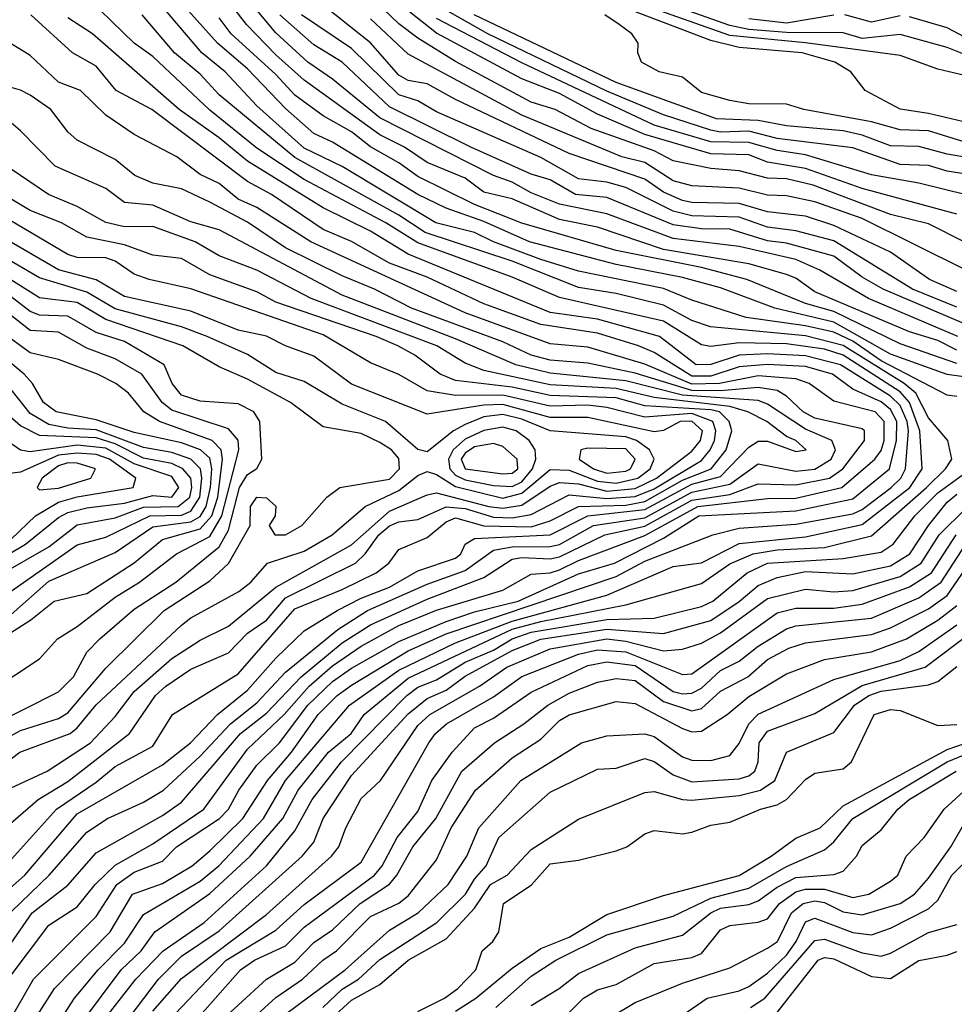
# Model space of a CAD drawing. Header units: metres. Extents: x -51132 to -49532, y -231222 to -229437.
# Tile 679 of 691: x -49859 to -49809, y -229675 to -229623. Entities that reach past the tile are written whole.
import ezdxf

# ---------------------------------------------------------------- set-up
doc = ezdxf.new("R2010")
doc.units = ezdxf.units.M
for name, color, linetype in [('CONTOUR_HALF', 8, 'Continuous'), ('CONTOUR_INDEX', 1, 'Continuous'), ('CONTOUR_INTER', 3, 'Continuous')]:
    doc.layers.add(name, color=color, linetype=linetype)

msp = doc.modelspace()

# ---------------------------------------------------------------- linework, layer by layer
at = {"layer": 'CONTOUR_HALF'}
for points, elevation in [([(-49808.58, -229641.918), (-49809.58, -229641.772), (-49812.58, -229640.696), (-49815.58, -229639.009), (-49818.693, -229638.259), (-49821.58, -229637.186), (-49823.58, -229636.644), (-49827.08, -229635.955), (-49831.673, -229634.759), (-49834.08, -229633.68), (-49836.08, -229632.98), (-49837.58, -229632.249), (-49842.08, -229629.491), (-49843.08, -229629.022), (-49844.58, -229627.7), (-49846.58, -229625.602), (-49848.16, -229624.259), (-49851.722, -229620.259)], 54.5), ([(-49808.58, -229634.814), (-49810.58, -229633.805), (-49812.58, -229633.31), (-49816.678, -229631.759), (-49818.08, -229631.429), (-49819.08, -229631.392), (-49820.58, -229631.002), (-49822.08, -229630.874), (-49824.08, -229630.468), (-49825.08, -229629.954), (-49828.414, -229628.759), (-49830.305, -229627.759), (-49831.58, -229627.363), (-49835.58, -229625.225), (-49837.58, -229623.979), (-49838.58, -229623.227), (-49841.144, -229620.759)], 58.5), ([(-49808.08, -229625.078), (-49809.58, -229624.474), (-49812.08, -229623.785), (-49814.08, -229624.006), (-49815.08, -229623.711), (-49818.08, -229623.692), (-49820.08, -229623.52), (-49821.08, -229623.31), (-49826.58, -229621.362)], 62.5), ([(-49809.08, -229640.485), (-49810.08, -229639.985), (-49811.58, -229639.511), (-49816.58, -229637.399), (-49817.58, -229636.682), (-49818.08, -229636.483), (-49820.08, -229635.914), (-49824.58, -229635.162), (-49828.08, -229633.986), (-49830.08, -229633.58), (-49832.58, -229632.487), (-49834.08, -229632.138), (-49835.08, -229631.383), (-49837.08, -229630.565), (-49838.278, -229629.759), (-49839.58, -229629.091), (-49843.58, -229626.21), (-49845.08, -229624.868), (-49846.628, -229623.259), (-49847.405, -229622.259)], 55.5), ([(-49809.08, -229637.381), (-49810.521, -229636.759), (-49812.58, -229635.306), (-49815.58, -229633.893), (-49817.08, -229633.403), (-49819.08, -229633.179), (-49820.58, -229632.726), (-49823.08, -229632.686), (-49823.58, -229632.575), (-49824.58, -229632.126), (-49825.58, -229631.443), (-49829.58, -229630.081), (-49835.58, -229627.234), (-49837.08, -229626.398), (-49838.08, -229626.234), (-49838.58, -229625.936), (-49840.08, -229624.231), (-49843.169, -229621.759)], 57.5), ([(-49855.493, -229676.259), (-49853.261, -229673.259), (-49852.211, -229672.259), (-49851.484, -229671.259), (-49848.58, -229669.225), (-49846.441, -229667.259), (-49844.716, -229665.259), (-49843.901, -229663.759), (-49842.304, -229661.759), (-49841.1, -229660.759), (-49840.413, -229659.759), (-49838.08, -229657.834), (-49832.58, -229655.254), (-49831.08, -229654.842), (-49826.58, -229653.96), (-49822.58, -229652.824), (-49821.08, -229651.787), (-49819.841, -229651.259), (-49818.58, -229651.051), (-49816.08, -229650.918), (-49813.58, -229650.307), (-49810.676, -229647.759), (-49809.671, -229646.759), (-49809.337, -229646.259), (-49809.558, -229645.259), (-49810.58, -229644.06), (-49811.244, -229642.759), (-49811.858, -229642.259), (-49815.08, -229640.234), (-49817.08, -229639.728), (-49822.099, -229639.259), (-49823.08, -229638.92), (-49824.58, -229638.104), (-49827.08, -229637.497), (-49829.08, -229637.178), (-49832.58, -229635.783), (-49837.184, -229634.259), (-49838.58, -229633.354), (-49844.08, -229630.3), (-49848.08, -229626.979), (-49849.08, -229625.883), (-49850.443, -229624.759), (-49852.159, -229622.759)], 53.5), ([(-49808.58, -229639.136), (-49812.965, -229637.259), (-49814.08, -229636.628), (-49815.58, -229635.521), (-49818.08, -229634.838), (-49819.08, -229634.707), (-49821.08, -229634.092), (-49822.58, -229634.065), (-49824.08, -229633.868), (-49827.58, -229632.408), (-49829.236, -229632.259), (-49830.58, -229631.481), (-49831.58, -229631.177), (-49834.778, -229629.759), (-49839.08, -229627.615), (-49841.58, -229625.264), (-49843.08, -229624.34), (-49844.868, -229622.759)], 56.5), ([(-49807.08, -229630.548), (-49809.58, -229630.127), (-49811.08, -229629.715), (-49812.58, -229629.674), (-49814.08, -229629.11), (-49815.08, -229628.884), (-49818.08, -229628.622), (-49819.58, -229628.35), (-49821.788, -229628.259), (-49827.08, -229626.333), (-49834.597, -229622.759)], 60.5), ([(-49807.58, -229628.685), (-49810.58, -229627.973), (-49812.08, -229627.746), (-49813.921, -229626.759), (-49814.68, -229625.759), (-49815.527, -229625.259), (-49817.255, -229624.759), (-49820.58, -229624.487), (-49822.08, -229624.102), (-49826.58, -229622.396)], 61.5), ([(-49859.238, -229673.759), (-49857.08, -229670.903), (-49855.58, -229669.931), (-49854.645, -229668.759), (-49853.58, -229667.73), (-49851.58, -229666.595), (-49848.894, -229664.759), (-49846.58, -229661.587), (-49844.641, -229659.759), (-49843.323, -229658.259), (-49842.08, -229657.19), (-49840.58, -229656.15), (-49838.58, -229655.047), (-49836.58, -229654.25), (-49833.08, -229653.187), (-49831.58, -229652.343), (-49830.58, -229652.274), (-49830.08, -229652.11), (-49829.08, -229651.614), (-49825.58, -229650.298), (-49822.769, -229648.759), (-49819.08, -229648.339), (-49817.58, -229648.312), (-49815.16, -229647.759), (-49813.404, -229646.259), (-49813.08, -229645.801), (-49812.923, -229645.259), (-49812.914, -229644.259), (-49813.402, -229643.759), (-49815.58, -229643.184), (-49816.878, -229642.259), (-49817.58, -229641.999), (-49819.58, -229641.841), (-49821.617, -229642.259), (-49823.08, -229642.295), (-49825.58, -229641.23), (-49828.58, -229640.326), (-49830.58, -229640.152), (-49835.08, -229638.517), (-49843.239, -229634.759), (-49846.08, -229632.945), (-49847.08, -229632.496), (-49848.08, -229631.667), (-49849.08, -229631.189), (-49850.321, -229630.259), (-49852.58, -229629.073), (-49854.08, -229628.054), (-49855.418, -229626.759), (-49856.58, -229626.313), (-49858.08, -229624.902), (-49860.745, -229623.259)], 51.5), ([(-49858.704, -229677.259), (-49856.792, -229674.259), (-49853.842, -229671.259), (-49852.666, -229669.259), (-49851.08, -229668.707), (-49849.516, -229667.759), (-49848.58, -229666.964), (-49846.837, -229665.259), (-49845.525, -229663.259), (-49844.26, -229661.759), (-49842.84, -229659.759), (-49841.847, -229658.759), (-49841.08, -229658.2), (-49838.08, -229656.398), (-49836.08, -229655.496), (-49827.08, -229652.465), (-49825.58, -229651.653), (-49821.971, -229650.259), (-49820.58, -229649.896), (-49817.58, -229649.697), (-49814.58, -229649.153), (-49814.08, -229648.919), (-49812.547, -229647.759), (-49812.032, -229647.259), (-49811.797, -229646.759), (-49811.631, -229644.759), (-49811.702, -229644.259), (-49812.08, -229643.424), (-49812.58, -229642.922), (-49815.233, -229641.259), (-49817.08, -229640.787), (-49819.08, -229640.677), (-49820.58, -229640.747), (-49822.08, -229641.249), (-49822.857, -229641.259), (-49824.802, -229639.759), (-49828.08, -229638.849), (-49830.58, -229638.492), (-49838.08, -229635.42), (-49840.08, -229634.196), (-49842.58, -229632.959), (-49846.58, -229630.501), (-49848.077, -229629.259), (-49850.187, -229627.759), (-49854.786, -229623.759), (-49856.08, -229622.904)], 52.5), ([(-49808.58, -229632.274), (-49811.08, -229631.651), (-49813.58, -229631.208), (-49817.08, -229630.155), (-49818.58, -229629.928), (-49820.08, -229629.499), (-49822.08, -229629.471), (-49825.08, -229628.581), (-49832.08, -229625.284), (-49836.58, -229622.952)], 59.5), ([(-49860.58, -229671.632), (-49857.07, -229668.259), (-49855.08, -229665.992), (-49853.985, -229665.259), (-49852.08, -229664.395), (-49851.03, -229663.759), (-49849.08, -229661.962), (-49847.473, -229660.259), (-49846.08, -229659.145), (-49844.58, -229657.525), (-49841.806, -229655.259), (-49840.242, -229654.259), (-49837.08, -229652.87), (-49835.08, -229652.15), (-49833.58, -229651.063), (-49832.58, -229650.889), (-49830.58, -229650.878), (-49830.08, -229650.762), (-49828.282, -229649.759), (-49825.58, -229649.358), (-49823.08, -229647.995), (-49821.08, -229647.577), (-49819.58, -229646.505), (-49817.58, -229646.882), (-49816.58, -229646.79), (-49815.716, -229646.259), (-49815.483, -229645.759), (-49815.692, -229645.259), (-49817.08, -229644.671), (-49819.08, -229643.347), (-49819.58, -229643.144), (-49823.58, -229642.861), (-49826.58, -229642.105), (-49830.58, -229641.71), (-49832.393, -229641.259), (-49835.58, -229639.892), (-49841.58, -229637.585), (-49848.08, -229634.13), (-49849.58, -229633.704), (-49851.58, -229632.82), (-49853.08, -229632.685), (-49854.08, -229631.946), (-49856.75, -229630.759), (-49858.58, -229628.88), (-49859.08, -229628.465)], 50.5), ([(-49859.377, -229667.759), (-49856.685, -229664.759), (-49854.58, -229663.342), (-49853.58, -229662.504), (-49851.58, -229661.443), (-49850.54, -229659.759), (-49847.08, -229657.615), (-49844.08, -229654.164), (-49841.58, -229653.154), (-49839.771, -229652.259), (-49839.109, -229651.759), (-49838.58, -229651.04), (-49837.08, -229650.39), (-49836.08, -229649.574), (-49835.58, -229649.361), (-49834.08, -229649.779), (-49831.58, -229649.831), (-49830.58, -229649.519), (-49829.08, -229648.765), (-49826.58, -229648.695), (-49825.58, -229648.496), (-49823.58, -229647.365), (-49822.066, -229646.759), (-49821.279, -229645.759), (-49820.972, -229644.759), (-49821.108, -229644.259), (-49821.628, -229643.759), (-49822.08, -229643.642), (-49825.58, -229643.431), (-49827.08, -229643.01), (-49830.58, -229642.89), (-49832.58, -229642.454), (-49835.58, -229642.086), (-49836.387, -229641.759), (-49837.739, -229640.759), (-49838.635, -229640.259), (-49839.77, -229639.759), (-49845.08, -229637.943), (-49846.08, -229637.41), (-49848.58, -229636.501), (-49850.08, -229635.639), (-49851.58, -229635.46), (-49853.08, -229634.925), (-49855.08, -229634.509), (-49856.422, -229633.759), (-49858.08, -229633.106), (-49859.58, -229632.201)], 49.5), ([(-49859.35, -229663.759), (-49857.171, -229662.759), (-49854.88, -229661.259), (-49853.58, -229659.87), (-49852.58, -229658.552), (-49850.58, -229656.791), (-49849.08, -229655.822), (-49847.58, -229655.095), (-49845.08, -229653.016), (-49841.08, -229650.788), (-49839.08, -229649.004), (-49837.08, -229648.141), (-49836.58, -229648.042), (-49833.824, -229648.759), (-49833.08, -229648.847), (-49832.08, -229648.683), (-49830.58, -229647.68), (-49830.08, -229647.491), (-49829.08, -229647.552), (-49827.58, -229647.946), (-49826.08, -229647.803), (-49824.96, -229647.259), (-49823.08, -229645.835), (-49822.622, -229645.259), (-49822.529, -229644.759), (-49823.08, -229644.244), (-49823.705, -229644.259), (-49824.58, -229644.731), (-49825.08, -229644.813), (-49828.58, -229644.048), (-49830.58, -229644.054), (-49833.08, -229643.367), (-49834.08, -229643.405), (-49837.08, -229643.876), (-49841.08, -229642.28), (-49843.08, -229640.805), (-49844.58, -229640.264), (-49845.58, -229639.75), (-49847.08, -229639.424), (-49849.58, -229638.429), (-49853.08, -229637.646), (-49854.58, -229636.776), (-49856.58, -229636.243), (-49859.58, -229634.486)], 48.5), ([(-49861.58, -229662.249), (-49858.58, -229660.603), (-49856.58, -229659.974), (-49856.08, -229659.676), (-49854.08, -229657.302), (-49850.986, -229654.259), (-49848.58, -229652.684), (-49847.58, -229651.776), (-49846.444, -229649.759), (-49846.429, -229648.759), (-49846.08, -229648.262), (-49845.58, -229648.297), (-49845.08, -229648.733), (-49845.114, -229649.259), (-49845.437, -229649.759), (-49845.143, -229650.259), (-49844.58, -229650.253), (-49843.711, -229649.759), (-49842.382, -229648.259), (-49841.701, -229647.759), (-49839.08, -229647.313), (-49838.552, -229646.759), (-49838.58, -229646.218), (-49838.972, -229645.759), (-49839.58, -229645.374), (-49840.58, -229644.898), (-49842.58, -229644.542), (-49844.315, -229643.259), (-49846.58, -229642.021), (-49848.08, -229641.372), (-49849.998, -229640.259), (-49854.08, -229638.867), (-49855.58, -229637.971), (-49857.58, -229637.714), (-49859.58, -229636.474)], 47.5), ([(-49861.295, -229659.259), (-49857.58, -229656.811), (-49856.637, -229655.759), (-49855.58, -229655.112), (-49853.58, -229653.552), (-49852.285, -229652.759), (-49850.339, -229651.259), (-49848.58, -229650.344), (-49847.937, -229649.259), (-49847.044, -229645.759), (-49847.08, -229645.258), (-49847.58, -229644.649), (-49850.58, -229643.666), (-49851.1, -229643.259), (-49852.164, -229641.759), (-49853.58, -229640.953), (-49855.08, -229640.377), (-49856.58, -229639.539), (-49858.08, -229639.443), (-49859.08, -229638.652)], 46.5), ([(-49859.08, -229654.474), (-49857.08, -229652.7), (-49853.58, -229651.193), (-49851.58, -229649.84), (-49849.58, -229649.568), (-49849.08, -229649.281), (-49848.773, -229648.759), (-49848.541, -229647.759), (-49848.473, -229646.759), (-49848.58, -229646.204), (-49849.07, -229645.759), (-49850.08, -229645.394), (-49852.58, -229644.847), (-49854.58, -229644.176), (-49856.691, -229643.759), (-49857.362, -229643.259), (-49857.946, -229642.259), (-49858.397, -229641.759), (-49859.58, -229640.779)], 45.5), ([(-49859.488, -229652.259), (-49857.08, -229650.89), (-49855.58, -229649.724), (-49853.58, -229649.351), (-49852.08, -229648.799), (-49850.246, -229648.759), (-49849.639, -229648.259), (-49849.527, -229647.759), (-49849.58, -229647.259), (-49850.003, -229646.759), (-49850.58, -229646.488), (-49852.08, -229646.2), (-49853.58, -229645.447), (-49854.58, -229645.128), (-49857.58, -229645.006), (-49858.58, -229644.486), (-49859.58, -229643.625)], 44.5), ([(-49834.08, -229644.732), (-49835.08, -229645.192), (-49835.7, -229645.759), (-49835.946, -229646.259), (-49835.883, -229646.759), (-49835.58, -229647.103), (-49835.08, -229647.352), (-49833.58, -229647.648), (-49832.58, -229647.705), (-49832.08, -229647.457), (-49831.52, -229646.759), (-49831.344, -229646.259), (-49831.368, -229645.759), (-49831.687, -229645.259), (-49832.384, -229644.759), (-49833.08, -229644.566), (-49834.08, -229644.732)], 47.5), ([(-49828.58, -229645.674), (-49828.95, -229645.759), (-49829.043, -229646.259), (-49828.279, -229646.759), (-49827.58, -229646.995), (-49826.58, -229646.891), (-49826.339, -229646.759), (-49826.08, -229646.259), (-49826.58, -229645.711), (-49828.58, -229645.674)], 47.5), ([(-49859.08, -229650.478), (-49857.799, -229649.259), (-49856.58, -229648.534), (-49855.58, -229648.254), (-49852.62, -229647.759), (-49852.487, -229647.259), (-49853.884, -229646.259), (-49854.58, -229646.014), (-49855.58, -229645.929), (-49856.58, -229646.037), (-49858.58, -229646.935), (-49859.58, -229647.062)], 43.5), ([(-49853.57, -229676.759), (-49851.296, -229673.759), (-49850.08, -229672.54), (-49848.08, -229671.208), (-49843.7, -229667.259), (-49843.08, -229666.507), (-49842.58, -229665.259), (-49841.08, -229662.981), (-49838.08, -229659.722), (-49837.08, -229658.922), (-49836.08, -229658.474), (-49835.08, -229657.725), (-49832.58, -229656.371), (-49831.08, -229655.769), (-49827.58, -229655.247), (-49824.58, -229655.482), (-49822.08, -229654.791), (-49820.58, -229653.791), (-49819.58, -229652.932), (-49818.58, -229652.507), (-49817.08, -229652.197), (-49814.58, -229652.323), (-49812.58, -229651.897), (-49811.559, -229651.259), (-49810.571, -229649.759), (-49809.58, -229648.531), (-49809.08, -229648.104)], 54.5), ([(-49851.08, -229676.302), (-49847.709, -229672.759), (-49845.08, -229671.173), (-49843.58, -229669.817), (-49840.58, -229667.578), (-49836.994, -229661.259), (-49836.645, -229660.759), (-49836.058, -229660.259), (-49833.58, -229658.823), (-49832.08, -229657.757), (-49829.08, -229656.568), (-49828.08, -229656.335), (-49826.58, -229656.443), (-49823.58, -229657.645), (-49823.08, -229657.606), (-49818.58, -229654.387), (-49817.58, -229654.132), (-49815.58, -229654.133), (-49814.08, -229653.932), (-49811.58, -229653.012), (-49810.418, -229652.259), (-49809.113, -229650.259)], 55.5), ([(-49848.58, -229676.517), (-49845.584, -229673.759), (-49844.08, -229672.86), (-49843.08, -229671.827), (-49842.08, -229671.148), (-49840.627, -229669.759), (-49839.08, -229668.735), (-49838.678, -229668.259), (-49837.848, -229666.759), (-49836.626, -229665.259), (-49835.245, -229662.759), (-49833.522, -229661.259), (-49831.97, -229660.259), (-49830.707, -229659.259), (-49829.58, -229658.638), (-49828.08, -229658.045), (-49827.08, -229657.847), (-49826.08, -229657.964), (-49824.58, -229659.068), (-49823.08, -229659.573), (-49822.58, -229659.439), (-49821.58, -229658.518), (-49820.118, -229657.759), (-49819.08, -229656.846), (-49817.955, -229656.259), (-49817.08, -229655.977), (-49813.58, -229655.532), (-49812.58, -229655.184), (-49810.58, -229654.173), (-49809.58, -229653.468), (-49808.069, -229651.259)], 56.5), ([(-49844.58, -229675.602), (-49841.42, -229673.259), (-49839.08, -229671.159), (-49837.561, -229670.259), (-49835.976, -229668.759), (-49834.993, -229667.259), (-49834.358, -229665.759), (-49832.135, -229663.259), (-49828.921, -229661.259), (-49827.58, -229660.885), (-49825.58, -229660.789), (-49825.08, -229660.931), (-49823.58, -229661.994), (-49823.08, -229662.18), (-49822.08, -229662.189), (-49821.08, -229661.936), (-49820.58, -229661.287), (-49820.067, -229660.259), (-49819.58, -229659.738), (-49815.58, -229657.916), (-49812.08, -229656.904), (-49811.08, -229656.428), (-49809.08, -229655.022)], 57.5), ([(-49842.58, -229676.24), (-49841.08, -229674.868), (-49839.58, -229674.043), (-49838.078, -229672.759), (-49836.08, -229671.629), (-49834.58, -229669.995), (-49833.731, -229668.759), (-49832.846, -229668.259), (-49831.58, -229666.894), (-49829.08, -229665.298), (-49825.58, -229663.884), (-49825.08, -229663.832), (-49823.58, -229664.262), (-49823.08, -229664.292), (-49820.58, -229664.05), (-49819.46, -229663.759), (-49818.694, -229663.259), (-49818.08, -229661.751), (-49815.58, -229660.707), (-49814.49, -229659.259), (-49813.734, -229658.759), (-49813.08, -229658.525), (-49810.58, -229658.188), (-49810.08, -229658.02), (-49809.08, -229657.226)], 58.5), ([(-49835.58, -229675.454), (-49834.512, -229674.759), (-49832.58, -229673.182), (-49831.08, -229672.141), (-49829.58, -229671.546), (-49827.58, -229670.338), (-49824.58, -229669.338), (-49820.58, -229668.269), (-49818.894, -229667.259), (-49817.58, -229666.294), (-49816.303, -229665.759), (-49815.08, -229664.588), (-49809.58, -229661.614), (-49808.566, -229661.259)], 59.5), ([(-49831.58, -229675.148), (-49830.101, -229674.259), (-49829.08, -229673.457), (-49826.08, -229672.101), (-49823.58, -229671.424), (-49822.08, -229670.253), (-49821.58, -229670), (-49820.08, -229669.804), (-49819.58, -229669.618), (-49818.58, -229668.892), (-49817.58, -229668.388), (-49815.58, -229668.217), (-49815.08, -229668.038), (-49814.383, -229667.259), (-49814.08, -229666.695), (-49813.08, -229665.866), (-49812.203, -229664.759), (-49811.596, -229664.259), (-49809.116, -229662.759)], 60.5), ([(-49827.353, -229675.759), (-49826.08, -229674.989), (-49823.58, -229673.972), (-49821.08, -229673.153), (-49819.08, -229672.118), (-49818.566, -229671.759), (-49817.817, -229670.259), (-49817.203, -229669.759), (-49816.58, -229669.623), (-49816.08, -229669.704), (-49815.08, -229670.203), (-49814.08, -229670.364), (-49812.08, -229669.759), (-49811.312, -229669.259), (-49810.58, -229668.415), (-49809.391, -229666.759), (-49807.671, -229663.759)], 61.5), ([(-49819.99, -229675.259), (-49819.219, -229674.759), (-49816.58, -229671.721), (-49816.08, -229671.651), (-49814.08, -229672.369), (-49813.08, -229672.535), (-49812.58, -229672.39), (-49810.58, -229671.285), (-49809.08, -229670.866)], 62.5)]:
    msp.add_lwpolyline(points, dxfattribs=dict(at, elevation=elevation))
at = {"layer": 'CONTOUR_INDEX'}
for points, elevation in [([(-49807.58, -229631.335), (-49809.58, -229631.025), (-49810.58, -229630.729), (-49812.08, -229630.667), (-49814.58, -229629.783), (-49818.58, -229629.29), (-49820.08, -229628.911), (-49821.58, -229628.965), (-49822.08, -229628.86), (-49824.58, -229628.036), (-49827.58, -229626.783), (-49833.88, -229623.759), (-49836.524, -229622.259)], 60), ([(-49809.08, -229641.191), (-49812.08, -229640.159), (-49815.58, -229638.448), (-49817.08, -229638.023), (-49820.173, -229636.759), (-49822.58, -229636.116), (-49827.08, -229635.225), (-49832.08, -229633.771), (-49834.58, -229632.777), (-49837.58, -229631.307), (-49838.58, -229630.572), (-49840.08, -229629.74), (-49841.08, -229628.947), (-49842.58, -229628.09), (-49844.08, -229627.004), (-49845.08, -229625.906), (-49847.454, -229623.759), (-49848.08, -229622.912)], 55), ([(-49859.58, -229669.329), (-49858.353, -229668.259), (-49855.58, -229665.015), (-49851.08, -229662.426), (-49849.604, -229661.259), (-49848.164, -229659.759), (-49846.58, -229658.467), (-49845.08, -229656.773), (-49843.58, -229655.34), (-49841.836, -229654.259), (-49840.58, -229653.599), (-49839.08, -229653.027), (-49837.58, -229652.158), (-49835.58, -229651.493), (-49835.299, -229651.259), (-49835.08, -229650.743), (-49834.58, -229650.445), (-49830.583, -229650.259), (-49828.58, -229649.254), (-49825.58, -229648.925), (-49823.08, -229647.576), (-49821.58, -229647.177), (-49820.08, -229645.611), (-49819.58, -229645.31), (-49819.08, -229645.3), (-49817.58, -229645.856), (-49817.041, -229645.759), (-49817.58, -229645.259), (-49818.08, -229645.052), (-49819.115, -229644.259), (-49820.134, -229643.759), (-49821.08, -229643.472), (-49825.08, -229642.988), (-49827.08, -229642.518), (-49830.58, -229642.318), (-49834.08, -229641.564), (-49835.08, -229641.169), (-49836.57, -229640.259), (-49843.219, -229637.759), (-49846.08, -229636.259), (-49848.08, -229635.504), (-49849.343, -229634.759), (-49851.58, -229633.948), (-49853.08, -229633.965), (-49854.08, -229633.743), (-49855.58, -229632.885), (-49857.103, -229632.259), (-49859.08, -229630.912)], 50), ([(-49859.08, -229653.243), (-49855.58, -229650.779), (-49854.08, -229650.388), (-49851.738, -229649.259), (-49850.08, -229649.208), (-49849.58, -229649.012), (-49849.105, -229648.259), (-49848.993, -229647.259), (-49849.069, -229646.759), (-49849.58, -229646.25), (-49850.58, -229645.898), (-49852.08, -229645.646), (-49854.58, -229644.697), (-49856.08, -229644.613), (-49857.08, -229644.42), (-49858.08, -229643.832), (-49859.08, -229642.578)], 45), ([(-49851.58, -229675.448), (-49850.08, -229673.717), (-49845.58, -229670.345), (-49842.149, -229667.259), (-49841.752, -229666.759), (-49841.384, -229665.759), (-49840.58, -229664.194), (-49839.556, -229663.259), (-49837.58, -229660.34), (-49836.945, -229659.759), (-49834.306, -229658.259), (-49832.863, -229657.259), (-49830.58, -229656.285), (-49827.58, -229655.759), (-49826.58, -229655.885), (-49824.58, -229656.386), (-49823.58, -229656.308), (-49822.58, -229655.988), (-49821.58, -229655.44), (-49819.08, -229653.627), (-49817.08, -229653.132), (-49815.58, -229653.275), (-49814.58, -229653.199), (-49812.08, -229652.453), (-49810.956, -229651.759), (-49810.015, -229650.259), (-49808.58, -229648.839)], 55), ([(-49833.446, -229675.259), (-49831.58, -229673.604), (-49830.285, -229672.759), (-49827.58, -229671.416), (-49824.08, -229670.434), (-49822.08, -229669.474), (-49820.08, -229668.946), (-49818.08, -229667.791), (-49816.08, -229666.916), (-49815.58, -229666.489), (-49814.58, -229665.255), (-49809.589, -229662.259), (-49808.08, -229661.645)], 60)]:
    msp.add_lwpolyline(points, dxfattribs=dict(at, elevation=elevation))
at = {"layer": 'CONTOUR_INTER'}
for points, elevation in [([(-49809.015, -229639.759), (-49813.74, -229637.759), (-49816.32, -229636.259), (-49817.58, -229635.697), (-49820.58, -229635.01), (-49824.08, -229634.576), (-49827.58, -229633.27), (-49830.08, -229632.766), (-49831.58, -229632.171), (-49832.58, -229631.596), (-49833.58, -229631.253), (-49839.58, -229628.206), (-49842.08, -229626.154), (-49843.4, -229625.259), (-49845.08, -229623.697), (-49847.933, -229620.259)], 56), ([(-49857.58, -229677.641), (-49855.721, -229674.759), (-49854.471, -229673.259), (-49853.08, -229671.861), (-49852.08, -229670.331), (-49849.08, -229668.58), (-49848.099, -229667.759), (-49845.741, -229665.259), (-49844.581, -229663.259), (-49841.184, -229659.259), (-49838.58, -229657.419), (-49835.58, -229655.967), (-49832.58, -229654.82), (-49827.58, -229653.45), (-49824.08, -229651.93), (-49822.58, -229651.745), (-49820.58, -229650.711), (-49817.08, -229650.359), (-49814.08, -229649.717), (-49811.566, -229647.759), (-49810.91, -229646.759), (-49811.033, -229644.759), (-49811.58, -229643.259), (-49812.08, -229642.693), (-49815.08, -229640.748), (-49816.08, -229640.439), (-49818.08, -229640.151), (-49820.58, -229640.101), (-49822.08, -229640.291), (-49822.58, -229640.202), (-49824.58, -229638.947), (-49830.08, -229637.696), (-49832.58, -229636.624), (-49837.58, -229634.807), (-49839.259, -229633.759), (-49843.58, -229631.457), (-49846.08, -229629.798), (-49848.58, -229627.787), (-49851.58, -229624.959), (-49852.58, -229624.257), (-49855.58, -229621.303)], 53), ([(-49809.08, -229642.931), (-49809.58, -229642.875), (-49813.08, -229641.053), (-49814.58, -229640.018), (-49815.58, -229639.531), (-49817.08, -229639.199), (-49820.21, -229638.759), (-49823.08, -229637.851), (-49824.58, -229637.229), (-49829.08, -229636.304), (-49831.08, -229635.701), (-49833.574, -229634.759), (-49834.58, -229634.257), (-49836.62, -229633.759), (-49841.58, -229630.781), (-49843.58, -229629.796), (-49846.08, -229627.565), (-49847.759, -229625.759), (-49848.994, -229624.759), (-49851.124, -229622.259)], 54), ([(-49809.08, -229633.292), (-49814.08, -229631.942), (-49817.08, -229630.882), (-49819.08, -229630.539), (-49820.08, -229630.156), (-49822.08, -229630.102), (-49825.58, -229629.075), (-49828.08, -229628.01), (-49830.08, -229626.907), (-49832.08, -229626.133), (-49836.58, -229623.719), (-49838.431, -229622.259)], 59), ([(-49808.58, -229625.976), (-49810.08, -229625.63), (-49812.08, -229624.911), (-49817.08, -229624.23), (-49821.08, -229623.854), (-49826.58, -229621.881)], 62), ([(-49860.08, -229677.528), (-49857.894, -229673.759), (-49854.58, -229670.442), (-49853.484, -229668.759), (-49852.58, -229668.101), (-49851.08, -229667.521), (-49850.33, -229666.759), (-49848.061, -229665.259), (-49847.581, -229664.759), (-49847.041, -229663.759), (-49846.08, -229662.443), (-49844.897, -229661.259), (-49843.392, -229659.259), (-49842.08, -229658.015), (-49841.08, -229657.31), (-49838.58, -229655.894), (-49836.08, -229654.841), (-49834.58, -229654.323), (-49832.268, -229653.759), (-49829.08, -229652.325), (-49827.176, -229651.759), (-49824.58, -229650.435), (-49822.718, -229649.259), (-49817.58, -229648.996), (-49814.58, -229648.357), (-49812.643, -229646.759), (-49812.261, -229645.259), (-49812.255, -229644.259), (-49812.58, -229643.622), (-49813.08, -229643.217), (-49814.58, -229642.552), (-49815.653, -229641.759), (-49817.08, -229641.357), (-49819.08, -229641.247), (-49820.58, -229641.373), (-49822.08, -229641.866), (-49823.08, -229641.86), (-49825.08, -229640.613), (-49825.912, -229640.259), (-49828.08, -229639.588), (-49831.08, -229639.133), (-49834.08, -229638.045), (-49837.08, -229636.634), (-49839.08, -229635.892), (-49841.08, -229634.741), (-49842.58, -229634.11), (-49845.317, -229632.259), (-49846.58, -229631.57), (-49851.635, -229627.759), (-49853.533, -229626.759), (-49854.58, -229625.462), (-49855.834, -229624.759), (-49858.041, -229622.759)], 52), ([(-49809.08, -229638.218), (-49811.425, -229637.259), (-49815.58, -229634.705), (-49817.58, -229634.172), (-49819.08, -229633.979), (-49820.58, -229633.455), (-49823.08, -229633.383), (-49824.08, -229633.135), (-49826.58, -229631.884), (-49827.58, -229631.606), (-49829.08, -229631.43), (-49831.08, -229630.295), (-49836.58, -229627.883), (-49837.58, -229627.301), (-49838.58, -229626.976), (-49841.08, -229624.537), (-49843.721, -229622.759)], 57), ([(-49808.58, -229629.512), (-49810.58, -229628.894), (-49812.08, -229628.833), (-49813.58, -229628.41), (-49817.162, -229627.759), (-49818.08, -229627.47), (-49820.08, -229627.458), (-49821.08, -229627.286), (-49822.58, -229626.861), (-49823.58, -229626.057), (-49824.816, -229625.759), (-49825.753, -229625.259), (-49825.94, -229624.759), (-49825.917, -229624.259), (-49826.253, -229623.759), (-49826.932, -229623.259), (-49827.696, -229622.759)], 61), ([(-49815.58, -229622.766), (-49818.08, -229623.197), (-49820.08, -229622.964)], 63), ([(-49812.08, -229622.809), (-49813.58, -229623.133), (-49815.006, -229622.759)], 63), ([(-49808.58, -229636.251), (-49814.08, -229633.518), (-49816.58, -229632.646), (-49818.08, -229632.326), (-49819.08, -229632.287), (-49820.58, -229631.918), (-49823.08, -229631.794), (-49824.08, -229631.541), (-49825.58, -229630.57), (-49826.795, -229630.259), (-49832.08, -229628.063), (-49838.08, -229624.828), (-49840.08, -229622.968)], 58), ([(-49795.58, -229622.877), (-49798.08, -229623.069), (-49800.08, -229623.471), (-49802.58, -229623.547), (-49803.58, -229623.684), (-49805.08, -229624.126), (-49807.58, -229624.312), (-49808.08, -229624.24), (-49809.58, -229623.443), (-49811.58, -229622.856)], 63), ([(-49859.08, -229671.855), (-49857.962, -229670.259), (-49856.08, -229668.793), (-49854.58, -229667.084), (-49851.08, -229665.11), (-49850.08, -229664.404), (-49846.958, -229660.759), (-49845.58, -229659.681), (-49843.738, -229657.759), (-49841.58, -229655.975), (-49840.08, -229655.013), (-49837.08, -229653.659), (-49834.08, -229652.517), (-49832.58, -229651.55), (-49832.08, -229651.455), (-49830.58, -229651.531), (-49830.08, -229651.419), (-49827.691, -229650.259), (-49825.58, -229649.802), (-49823.08, -229648.416), (-49821.08, -229648.127), (-49819.58, -229647.566), (-49817.58, -229647.615), (-49815.813, -229647.259), (-49815.102, -229646.759), (-49813.96, -229645.259), (-49813.956, -229644.759), (-49814.08, -229644.643), (-49816.58, -229644.079), (-49817.197, -229643.759), (-49818.08, -229642.926), (-49818.58, -229642.63), (-49819.58, -229642.457), (-49821.58, -229642.641), (-49823.08, -229642.618), (-49826.08, -229641.707), (-49828.58, -229641.182), (-49830.58, -229641.022), (-49831.58, -229640.76), (-49833.08, -229640.045), (-49837.91, -229638.259), (-49839.875, -229637.259), (-49841.58, -229636.556), (-49844.58, -229635.081), (-49846.58, -229633.727), (-49848.58, -229632.66), (-49850.08, -229631.954), (-49851.58, -229631.652), (-49852.548, -229631.259), (-49853.58, -229630.402), (-49855.58, -229629.385), (-49856.08, -229628.935), (-49856.975, -229627.759), (-49858.08, -229626.995), (-49858.58, -229626.73), (-49859.58, -229626.456)], 51), ([(-49860.58, -229666.77), (-49857.645, -229664.259), (-49856.08, -229663.299), (-49852.825, -229660.759), (-49851.454, -229658.759), (-49850.908, -229658.259), (-49849.58, -229657.368), (-49847.58, -229656.506), (-49846.58, -229655.45), (-49845.58, -229654.775), (-49844.58, -229653.589), (-49840.878, -229651.759), (-49840.36, -229651.259), (-49839.642, -229650.259), (-49839.08, -229649.772), (-49838.58, -229649.565), (-49837.58, -229649.446), (-49836.08, -229648.771), (-49835.08, -229648.859), (-49833.58, -229649.329), (-49832.58, -229649.351), (-49831.58, -229649.18), (-49829.58, -229648.144), (-49827.58, -229648.338), (-49826.08, -229648.226), (-49825.08, -229647.823), (-49822.58, -229646.333), (-49822.117, -229645.759), (-49821.894, -229645.259), (-49821.825, -229644.759), (-49821.971, -229644.259), (-49823.08, -229643.832), (-49825.58, -229644.033), (-49827.58, -229643.516), (-49828.58, -229643.406), (-49830.58, -229643.457), (-49833.08, -229642.878), (-49835.58, -229642.887), (-49837.08, -229642.645), (-49838.58, -229641.783), (-49840.08, -229641.154), (-49842.58, -229639.677), (-49849.58, -229637.239), (-49851.786, -229636.759), (-49852.58, -229636.467), (-49853.58, -229635.775), (-49854.08, -229635.611), (-49855.58, -229635.585), (-49856.08, -229635.435), (-49859.58, -229633.36)], 49), ([(-49859.58, -229662.48), (-49858.617, -229661.759), (-49855.955, -229660.759), (-49855.58, -229660.47), (-49854.58, -229659.251), (-49850.08, -229655.039), (-49849.58, -229654.642), (-49847.037, -229653.259), (-49846.398, -229652.759), (-49845.525, -229651.759), (-49843.58, -229651.122), (-49842.107, -229650.259), (-49840.354, -229648.759), (-49838.58, -229647.913), (-49837.58, -229647.124), (-49837.08, -229646.9), (-49836.58, -229647.06), (-49835.58, -229647.707), (-49833.08, -229648.312), (-49832.08, -229648.061), (-49830.58, -229646.793), (-49829.58, -229646.837), (-49828.08, -229647.419), (-49827.08, -229647.531), (-49825.946, -229647.259), (-49825.294, -229646.759), (-49825.086, -229646.259), (-49825.318, -229645.759), (-49826.021, -229645.259), (-49826.58, -229645.072), (-49830.58, -229644.756), (-49832.08, -229644.142), (-49833.08, -229643.897), (-49834.08, -229644.023), (-49835.08, -229644.423), (-49835.694, -229644.759), (-49837.08, -229645.871), (-49837.58, -229645.749), (-49839.287, -229644.259), (-49841.58, -229643.348), (-49843.58, -229642.138), (-49845.08, -229641.662), (-49846.58, -229640.713), (-49848.709, -229639.759), (-49850.07, -229639.259), (-49853.58, -229638.296), (-49855.08, -229637.424), (-49857.58, -229636.657), (-49859.58, -229635.496)], 48), ([(-49862.08, -229661.323), (-49856.58, -229658.558), (-49855.783, -229657.759), (-49855.08, -229656.471), (-49854.398, -229655.759), (-49852.58, -229654.19), (-49850.369, -229652.759), (-49848.08, -229650.897), (-49847.58, -229650.01), (-49847.01, -229647.759), (-49846.58, -229647.063), (-49846.08, -229646.741), (-49845.829, -229646.259), (-49845.925, -229644.259), (-49846.241, -229643.759), (-49847.08, -229643.335), (-49849.08, -229643.188), (-49850.08, -229642.867), (-49850.574, -229642.259), (-49850.992, -229641.259), (-49853.08, -229640.029), (-49854.58, -229639.563), (-49856.08, -229638.695), (-49857.58, -229638.636), (-49858.08, -229638.449), (-49859.08, -229637.669)], 47), ([(-49859.602, -229655.759), (-49858.031, -229654.759), (-49856.798, -229653.759), (-49855.08, -229653.356), (-49852.58, -229651.73), (-49851.08, -229650.502), (-49849.08, -229649.936), (-49848.466, -229649.259), (-49848.153, -229648.259), (-49847.908, -229646.259), (-49847.97, -229645.759), (-49848.457, -229645.259), (-49851.238, -229644.259), (-49852.063, -229643.759), (-49852.871, -229642.759), (-49853.537, -229642.259), (-49854.516, -229641.759), (-49856.58, -229640.99), (-49858.08, -229640.629), (-49859.58, -229639.535)], 46), ([(-49861.08, -229652.394), (-49858.327, -229650.759), (-49856.58, -229649.339), (-49856.08, -229649.079), (-49855.08, -229648.828), (-49853.08, -229648.575), (-49851.58, -229648.175), (-49850.58, -229648.263), (-49850.21, -229647.759), (-49850.58, -229647.18), (-49852.58, -229646.503), (-49854.08, -229645.667), (-49855.58, -229645.512), (-49858.08, -229645.875), (-49858.58, -229645.771), (-49860.08, -229644.747)], 44), ([(-49834.58, -229645.605), (-49835.08, -229645.935), (-49835.287, -229646.259), (-49835.08, -229646.771), (-49833.08, -229647.03), (-49832.58, -229646.995), (-49832.284, -229646.759), (-49832.316, -229646.259), (-49833.08, -229645.584), (-49833.58, -229645.423), (-49834.58, -229645.605)], 47), ([(-49856.58, -229646.602), (-49857.443, -229647.259), (-49857.698, -229647.759), (-49857.58, -229647.876), (-49856.58, -229647.78), (-49854.87, -229647.259), (-49854.626, -229646.759), (-49855.58, -229646.463), (-49856.08, -229646.447), (-49856.58, -229646.602)], 43), ([(-49854.439, -229676.259), (-49852.495, -229673.759), (-49851.045, -229672.259), (-49848.876, -229670.759), (-49845.585, -229667.759), (-49844.08, -229665.918), (-49843.16, -229664.259), (-49841.613, -229662.259), (-49838.159, -229658.759), (-49837.58, -229658.322), (-49836.58, -229657.928), (-49835.08, -229656.999), (-49833.58, -229656.355), (-49832.58, -229655.757), (-49831.58, -229655.404), (-49827.58, -229654.735), (-49825.08, -229654.67), (-49822.58, -229654.056), (-49821.977, -229653.759), (-49820.165, -229652.259), (-49819.08, -229651.762), (-49815.08, -229651.514), (-49813.08, -229651.166), (-49812.442, -229650.759), (-49811.302, -229649.259), (-49810.08, -229648.034), (-49808.339, -229646.759)], 54), ([(-49850.58, -229677.38), (-49846.949, -229673.259), (-49846.216, -229672.759), (-49844.58, -229671.997), (-49843.58, -229671.017), (-49839.866, -229668.259), (-49839.469, -229667.759), (-49838.66, -229666.259), (-49837.58, -229664.897), (-49836.842, -229663.259), (-49835.761, -229661.759), (-49834.58, -229660.46), (-49833.58, -229659.954), (-49831.58, -229658.577), (-49828.58, -229657.16), (-49827.58, -229656.974), (-49826.08, -229657.168), (-49824.08, -229658.538), (-49823.58, -229658.669), (-49823.08, -229658.638), (-49822.58, -229658.368), (-49821.58, -229657.435), (-49820.58, -229656.943), (-49819.58, -229656.143), (-49818.08, -229655.221), (-49817.58, -229655.07), (-49813.58, -229654.662), (-49811.08, -229653.591), (-49809.899, -229652.759), (-49808.607, -229650.759)], 56), ([(-49848.08, -229677.455), (-49845.08, -229674.728), (-49843.671, -229673.759), (-49842.605, -229672.759), (-49841.879, -229672.259), (-49840.08, -229670.443), (-49838.58, -229669.733), (-49838.08, -229669.352), (-49836.58, -229667.442), (-49835.82, -229665.759), (-49834.527, -229663.759), (-49832.58, -229662.059), (-49831.08, -229661.07), (-49830.08, -229660.073), (-49829.58, -229659.778), (-49827.08, -229659.073), (-49826.08, -229659.186), (-49823.58, -229660.501), (-49823.08, -229660.676), (-49822.58, -229660.639), (-49821.216, -229659.759), (-49820.08, -229658.805), (-49818.08, -229657.61), (-49816.08, -229656.855), (-49813.58, -229656.448), (-49811.739, -229655.759), (-49810.08, -229654.762), (-49809.08, -229654)], 57), ([(-49842.592, -229675.259), (-49841.58, -229674.292), (-49840.719, -229673.759), (-49839.58, -229672.72), (-49836.569, -229670.759), (-49835.05, -229669.259), (-49834.58, -229668.461), (-49833.958, -229667.759), (-49833.288, -229666.259), (-49830.58, -229663.872), (-49828.08, -229662.652), (-49827.08, -229662.606), (-49825.58, -229662.088), (-49825.08, -229662.238), (-49824.08, -229662.945), (-49823.08, -229663.33), (-49820.58, -229663.162), (-49820.08, -229663.006), (-49819.761, -229662.759), (-49819.586, -229662.259), (-49819.525, -229661.259), (-49819.08, -229660.644), (-49816.58, -229659.706), (-49814.08, -229658.232), (-49810.749, -229657.259), (-49807.58, -229654.859)], 58), ([(-49837.58, -229675.461), (-49836.164, -229674.759), (-49835.453, -229674.259), (-49834.509, -229673.259), (-49834.173, -229672.259), (-49833.614, -229671.759), (-49833.3, -229671.259), (-49833.043, -229669.759), (-49831.58, -229668.79), (-49830.58, -229667.655), (-49829.08, -229667.465), (-49827.08, -229666.968), (-49826.522, -229666.759), (-49825.58, -229666.065), (-49825.08, -229665.895), (-49823.58, -229666.063), (-49823.08, -229665.992), (-49822.08, -229665.607), (-49821.08, -229665.462), (-49819.453, -229664.759), (-49818.58, -229664.542), (-49818.08, -229664.247), (-49817.08, -229663.192), (-49816.58, -229662.868), (-49815.08, -229662.642), (-49814.637, -229662.259), (-49813.441, -229659.759), (-49812.58, -229659.498), (-49812.08, -229659.542), (-49810.08, -229660.347), (-49809.08, -229660.293)], 59), ([(-49829.58, -229675.519), (-49828.81, -229674.759), (-49828.08, -229674.316), (-49827.08, -229674.047), (-49825.08, -229672.934), (-49823.08, -229672.609), (-49822.58, -229672.394), (-49821.58, -229671.149), (-49821.08, -229670.928), (-49819.58, -229670.751), (-49819.08, -229670.574), (-49818.453, -229669.759), (-49817.58, -229669.146), (-49817.08, -229668.99), (-49816.08, -229669), (-49814.58, -229669.435), (-49813.731, -229669.259), (-49812.58, -229668.569), (-49812.202, -229668.259), (-49811.749, -229667.259), (-49810.811, -229666.259), (-49809.743, -229664.759), (-49807.08, -229662.34)], 61), ([(-49823.58, -229675.666), (-49822.273, -229674.759), (-49820.58, -229674.374), (-49820.08, -229674.153), (-49819.08, -229673.435), (-49818.08, -229672.498), (-49817.569, -229671.759), (-49817.08, -229670.729), (-49816.58, -229670.527), (-49814.58, -229671.29), (-49813.58, -229671.414), (-49812.58, -229671.065), (-49810.58, -229670.036), (-49810.08, -229669.589), (-49809.338, -229668.259), (-49808.336, -229667.259)], 62), ([(-49818.58, -229675.518), (-49816.4, -229672.759), (-49816.08, -229672.615), (-49815.58, -229672.681), (-49813.58, -229673.619), (-49812.58, -229673.723), (-49811.08, -229672.764), (-49809.58, -229672.498), (-49809.08, -229672.289)], 63)]:
    msp.add_lwpolyline(points, dxfattribs=dict(at, elevation=elevation))

doc.saveas('drawing.dxf')
